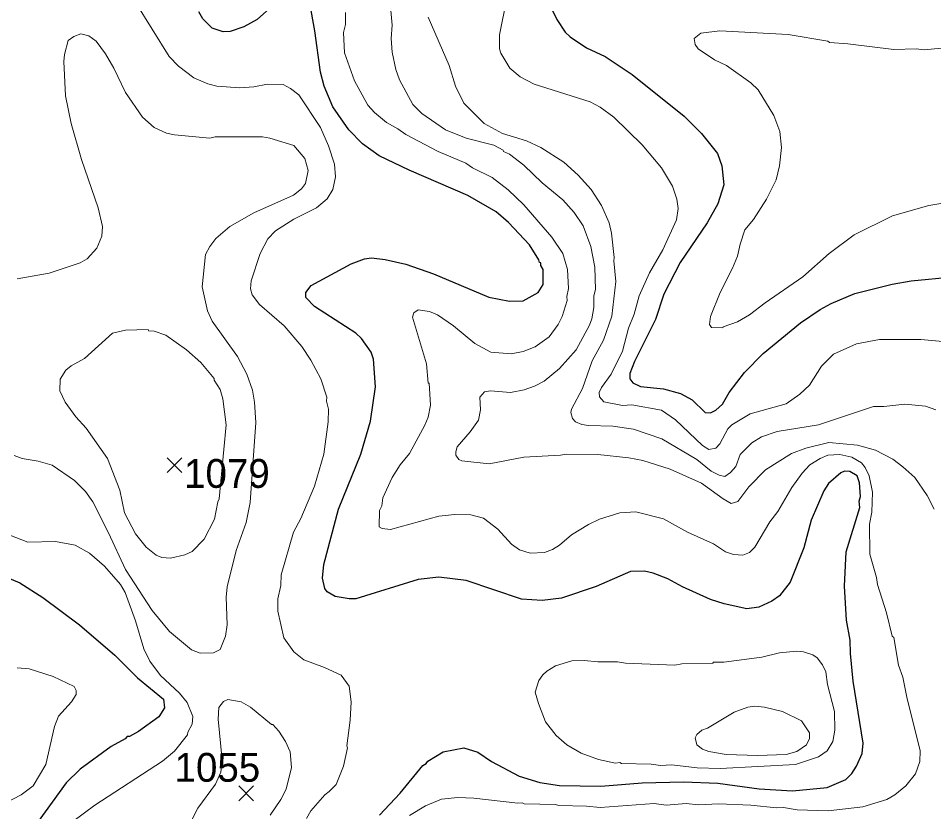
# Model space of a CAD drawing. Extents: x 265.7 to 292.1, y 7676.2 to 7704.2.
# Drawn here: x 286.697 to 289.24, y 7688.966 to 7691.168 of the extents above; entities that cross this region are included whole.
import ezdxf
from ezdxf.enums import TextEntityAlignment as Align

# ---------------------------------------------------------------- set-up
doc = ezdxf.new("R2010")
doc.units = 0
doc.header["$LTSCALE"] = 0.032
for name, color, linetype, lineweight in [('1', 7, 'Continuous', 25), ('2', 7, 'Continuous', 13), ('21', 7, 'Continuous', 25)]:
    doc.layers.add(name, color=color, linetype=linetype, lineweight=lineweight)
doc.layers.add('61', color=7, linetype='Continuous')

msp = doc.modelspace()

# ---------------------------------------------------------------- linework, layer by layer
at = {"layer": '1'}
for points in [[(288.9962, 7689.6874), (289.0345, 7689.8103), (289.0329, 7689.8278), (289.0361, 7689.8406), (289.0337, 7689.8789), (289.0273, 7689.898), (289.0066, 7689.91), (288.9922, 7689.9108), (288.9818, 7689.9068), (288.9475, 7689.8765), (288.9348, 7689.8565), (288.8996, 7689.7751), (288.8789, 7689.6985), (288.8406, 7689.6028), (288.8111, 7689.5653), (288.7903, 7689.5501), (288.7536, 7689.5334), (288.7209, 7689.5294), (288.6579, 7689.5429), (288.6196, 7689.5549), (288.5414, 7689.59), (288.5015, 7689.6124), (288.4608, 7689.6283), (288.436, 7689.6339), (288.3977, 7689.6323), (288.302, 7689.5908), (288.2062, 7689.5589), (288.152, 7689.5517), (288.0945, 7689.5557), (287.9413, 7689.6076), (287.8647, 7689.6171), (287.8073, 7689.6108), (287.6349, 7689.5565), (287.6157, 7689.5565), (287.5774, 7689.5629), (287.5551, 7689.5765), (287.5487, 7689.5852), (287.5423, 7689.614), (287.5455, 7689.6523), (287.5862, 7689.8055), (287.6484, 7689.9587), (287.6748, 7690.0496), (287.6891, 7690.1454), (287.6836, 7690.222), (287.6772, 7690.2412), (287.65, 7690.2795), (287.6341, 7690.2946), (287.5192, 7690.368), (287.496, 7690.3928), (287.496, 7690.4071), (287.5104, 7690.4263), (287.6213, 7690.4869), (287.6588, 7690.5005), (287.678, 7690.5029), (287.7163, 7690.4989), (287.7737, 7690.4853), (287.8503, 7690.459), (288.0035, 7690.3944), (288.061, 7690.3832), (288.0993, 7690.384), (288.1408, 7690.4071), (288.1544, 7690.4295), (288.1551, 7690.471), (288.1488, 7690.4821), (288.1488, 7690.4893), (288.1448, 7690.4901), (288.1432, 7690.4981), (288.1168, 7690.5396), (288.0586, 7690.6018), (288.0243, 7690.6314), (287.9453, 7690.676), (287.7825, 7690.7463), (287.6995, 7690.7862), (287.6532, 7690.8197), (287.6149, 7690.8588), (287.571, 7690.9226), (287.5463, 7690.9801), (287.5359, 7691.0184), (287.5208, 7691.1333), (287.5064, 7691.2099)], [(288.1671, 7691.2179), (288.1927, 7691.1652), (288.2158, 7691.1301), (288.2302, 7691.1165), (288.2749, 7691.0862), (288.3275, 7691.0622), (288.4025, 7691.012), (288.5462, 7690.8963), (288.5948, 7690.8484), (288.6387, 7690.7933), (288.6507, 7690.7582), (288.6571, 7690.7056), (288.6403, 7690.6529), (288.61, 7690.6002), (288.535, 7690.4901), (288.4903, 7690.4023), (288.4664, 7690.3321), (288.4089, 7690.2156), (288.3953, 7690.1821), (288.3953, 7690.1677), (288.4041, 7690.1566), (288.4249, 7690.1462), (288.4887, 7690.1398), (288.5366, 7690.127), (288.5685, 7690.1087), (288.6044, 7690.0736), (288.6196, 7690.0728), (288.6347, 7690.0808), (288.6531, 7690.0975), (288.6714, 7690.1294), (288.7137, 7690.1853), (288.7656, 7690.238), (288.8693, 7690.3225), (288.9244, 7690.36), (288.9547, 7690.3768), (289.0209, 7690.4047), (289.1239, 7690.4303), (289.1766, 7690.4398), (289.2931, 7690.4502)], [(287.4043, 7691.2035), (287.3604, 7691.1652), (287.3237, 7691.1444), (287.2854, 7691.1317), (287.2662, 7691.1309), (287.2351, 7691.1405), (287.2096, 7691.1668), (287.1984, 7691.1859)], [(289.0441, 7689.1559), (289.0161, 7689.3283), (289.0082, 7689.4049), (289.0074, 7689.4416), (288.9978, 7689.4975), (288.9922, 7689.5916), (288.9962, 7689.6874)], [(286.6055, 7689.6411), (286.7013, 7689.6012), (286.7651, 7689.5605), (286.8672, 7689.4847), (286.9646, 7689.4001), (287.0276, 7689.3371), (287.1002, 7689.278), (287.1034, 7689.2541), (287.0875, 7689.2293), (287.0308, 7689.1886), (287.0061, 7689.1751), (286.9997, 7689.1751), (286.9933, 7689.1679), (286.955, 7689.1471), (286.8688, 7689.0841), (286.8297, 7689.0458), (286.7523, 7688.9389), (286.718, 7688.9094), (286.6199, 7688.8439)], [(287.7003, 7688.9564), (287.7578, 7689.0171), (287.8208, 7689.0945), (287.8296, 7689.0993), (287.8344, 7689.1064), (287.8775, 7689.132), (287.9349, 7689.1431), (287.9732, 7689.1312), (288.0115, 7689.1056), (288.0881, 7689.0642), (288.1456, 7689.0466), (288.1998, 7689.0386), (288.3148, 7689.037), (288.4297, 7689.0458), (288.5446, 7689.049), (288.6403, 7689.045), (288.7552, 7689.0298), (288.8478, 7689.0235), (288.9435, 7689.033), (288.9954, 7689.0554), (289.0122, 7689.0721), (289.0249, 7689.0921), (289.0409, 7689.1272), (289.0441, 7689.1559)]]:
    msp.add_lwpolyline(points, dxfattribs=at)
at = {"layer": '2'}
for points in [[(289.2412, 7689.8055), (289.2212, 7689.8438), (289.1869, 7689.8932), (289.1542, 7689.9236), (289.1263, 7689.9443), (289.0784, 7689.9698), (289.0281, 7689.9834), (288.9483, 7689.9906), (288.8845, 7689.9746), (288.8446, 7689.9603), (288.7728, 7689.9148), (288.7257, 7689.8677), (288.6954, 7689.827), (288.677, 7689.8214), (288.6547, 7689.8342), (288.5948, 7689.8781), (288.5079, 7689.9164), (288.4313, 7689.9403), (288.393, 7689.9483), (288.3068, 7689.9571), (288.219, 7689.9587), (288.203, 7689.9555), (288.1009, 7689.9499), (288.0051, 7689.9315), (287.9285, 7689.9395), (287.9206, 7689.9435), (287.9126, 7689.9555), (287.9118, 7689.9651), (287.9158, 7689.9786), (287.9517, 7690.0201), (287.9748, 7690.0528), (287.9804, 7690.0816), (287.9788, 7690.1167), (287.9916, 7690.1318), (288.0083, 7690.1342), (288.0642, 7690.1294), (288.1025, 7690.1366), (288.1312, 7690.147), (288.1576, 7690.1614), (288.1998, 7690.1965), (288.2461, 7690.2483), (288.2836, 7690.3162), (288.29, 7690.3337), (288.2956, 7690.3656), (288.2956, 7690.3976), (288.3004, 7690.4151), (288.298, 7690.4774), (288.2876, 7690.5348), (288.2661, 7690.5923), (288.2413, 7690.629), (288.2094, 7690.6641), (288.152, 7690.7112), (288.1009, 7690.7606), (288.061, 7690.7909), (288.0442, 7690.7981), (288.0434, 7690.8021), (288.0179, 7690.8157), (287.9413, 7690.8356), (287.8839, 7690.8588), (287.8176, 7690.9043), (287.7929, 7690.929), (287.7562, 7690.9976), (287.7458, 7691.0264), (287.7354, 7691.0742), (287.733, 7691.1125), (287.7354, 7691.1492), (287.7227, 7691.2913)], [(288.0913, 7691.0056), (288.0618, 7691.0295), (288.0371, 7691.071), (288.0339, 7691.0838), (288.0331, 7691.1221), (288.0538, 7691.2242), (288.0546, 7691.2498)], [(287.0212, 7691.2139), (287.1162, 7691.0623), (287.1417, 7691.0351), (287.1848, 7691.0032), (287.2231, 7690.9864), (287.2487, 7690.9801), (287.3125, 7690.9753), (287.3508, 7690.9777), (287.3891, 7690.9857), (287.433, 7690.9841), (287.453, 7690.9737), (287.4761, 7690.9553), (287.5359, 7690.8652), (287.5583, 7690.8141), (287.575, 7690.763), (287.5782, 7690.7279), (287.571, 7690.6928), (287.5551, 7690.6673), (287.5248, 7690.6417), (287.4625, 7690.6106), (287.4115, 7690.5779), (287.3899, 7690.5563), (287.3684, 7690.5157), (287.3436, 7690.4391), (287.342, 7690.4175), (287.3468, 7690.4008), (287.3668, 7690.3736), (287.4354, 7690.3146), (287.4841, 7690.2571), (287.5096, 7690.2188), (287.5375, 7690.1677), (287.5535, 7690.1167), (287.5527, 7690.1055), (287.5583, 7690.0832), (287.5575, 7690.0481), (287.5455, 7689.9587), (287.52, 7689.8693), (287.4817, 7689.7799), (287.4609, 7689.7416), (287.4274, 7689.6235), (287.4258, 7689.594), (287.4178, 7689.5565), (287.4178, 7689.523), (287.4346, 7689.4488), (287.4625, 7689.4097), (287.4896, 7689.3873), (287.5471, 7689.3666), (287.5934, 7689.345), (287.6157, 7689.3147), (287.6213, 7689.2708), (287.6189, 7689.2198), (287.6093, 7689.1487), (287.6109, 7689.1432), (287.5998, 7689.0921), (287.5798, 7689.0418), (287.5607, 7689.0219), (287.5479, 7689.0131), (287.5096, 7688.9684), (287.4976, 7688.9469)], [(287.6062, 7691.1843), (287.6054, 7691.1508), (287.6006, 7691.1285)], [(288.6212, 7689.9116), (288.5813, 7689.9435), (288.4847, 7690.001), (288.4057, 7690.0281), (288.3483, 7690.0361), (288.2812, 7690.0377), (288.2621, 7690.0409), (288.2445, 7690.048), (288.2365, 7690.0576), (288.2318, 7690.0736), (288.2334, 7690.0832), (288.2637, 7690.1406), (288.2908, 7690.2172), (288.3227, 7690.2747), (288.3451, 7690.3417), (288.357, 7690.4375), (288.3507, 7690.4949), (288.3523, 7690.5045), (288.3443, 7690.5715), (288.3379, 7690.6002), (288.3171, 7690.6481), (288.2884, 7690.6928), (288.2525, 7690.7327), (288.2126, 7690.7686), (288.1488, 7690.8093), (288.1081, 7690.8277), (288.0419, 7690.8484), (287.9908, 7690.8763), (287.9349, 7690.9322), (287.911, 7690.9801), (287.8934, 7691.0375), (287.8352, 7691.1716)], [(286.6933, 7690.4454), (286.7827, 7690.4606), (286.8688, 7690.4893), (286.888, 7690.5005), (286.9151, 7690.53), (286.9287, 7690.5635), (286.9311, 7690.5899), (286.9191, 7690.6417), (286.872, 7690.7758), (286.8441, 7690.8763), (286.8281, 7690.9529), (286.8234, 7691.0487), (286.825, 7691.0678), (286.8353, 7691.1061), (286.8513, 7691.1181), (286.8704, 7691.1253), (286.8928, 7691.1197), (286.9135, 7691.1045), (286.9391, 7691.0694), (286.9622, 7691.0295), (286.9949, 7690.9625), (287.042, 7690.8939), (287.0747, 7690.8652), (287.1082, 7690.8492), (287.1306, 7690.8444), (287.2287, 7690.8356), (287.2439, 7690.8396), (287.3748, 7690.8388), (287.3955, 7690.8356), (287.4625, 7690.8149), (287.4928, 7690.779), (287.5016, 7690.7455), (287.4944, 7690.7096), (287.4833, 7690.6952), (287.4617, 7690.6768), (287.3508, 7690.6282), (287.2846, 7690.5907), (287.2455, 7690.5571), (287.2287, 7690.5348), (287.2168, 7690.5125), (287.2072, 7690.4231), (287.2223, 7690.3561), (287.2351, 7690.3273), (287.3061, 7690.2292), (287.3317, 7690.1805), (287.3476, 7690.1358), (287.3532, 7690.1023), (287.3564, 7690.0465), (287.3412, 7689.8246), (287.3301, 7689.7688), (287.3021, 7689.6906), (287.2774, 7689.59), (287.2742, 7689.5613), (287.2766, 7689.4847), (287.2726, 7689.4528), (287.2575, 7689.4161), (287.2391, 7689.4073), (287.2016, 7689.4057), (287.1784, 7689.4153), (287.117, 7689.4663), (287.0683, 7689.5246), (286.9949, 7689.6379), (286.9478, 7689.74), (286.9039, 7689.8262), (286.8832, 7689.8549), (286.8529, 7689.8853), (286.7914, 7689.9276), (286.7523, 7689.9387), (286.7077, 7689.9467), (286.6853, 7689.9547)], [(287.6006, 7691.1285), (287.603, 7691.0726), (287.6309, 7690.9944), (287.6676, 7690.9274), (287.6867, 7690.9067), (287.7195, 7690.8787), (287.7514, 7690.8612)], [(289.2803, 7691.087), (289.2133, 7691.0806), (289.1909, 7691.083), (289.1287, 7691.0814), (289.001, 7691.0974), (288.9499, 7691.1006), (288.9451, 7691.1045), (288.835, 7691.1229), (288.6451, 7691.1333), (288.5932, 7691.1269), (288.5741, 7691.1117), (288.5773, 7691.0958), (288.5853, 7691.083), (288.6307, 7691.0527), (288.6643, 7691.0367), (288.7313, 7690.9888), (288.752, 7690.9697), (288.7959, 7690.8987), (288.8119, 7690.854), (288.8167, 7690.8093), (288.8111, 7690.7582), (288.8023, 7690.7199), (288.7752, 7690.6657), (288.7393, 7690.6098)], [(289.3058, 7690.2675), (289.2037, 7690.2763), (289.0888, 7690.2763), (289.0249, 7690.2643), (288.9611, 7690.2356), (288.9284, 7690.2028), (288.8949, 7690.1502), (288.8677, 7690.1246), (288.8302, 7690.0983), (288.7297, 7690.0704), (288.6786, 7690.0401), (288.6682, 7690.0289), (288.6451, 7689.9874), (288.6347, 7689.9746), (288.6148, 7689.9714), (288.5972, 7689.9826), (288.5222, 7690.0536), (288.4831, 7690.0808), (288.4009, 7690.0951), (288.3754, 7690.0935), (288.3235, 7690.1039), (288.3116, 7690.1175), (288.3108, 7690.1294), (288.3171, 7690.1438), (288.3435, 7690.1805), (288.3754, 7690.2444), (288.3921, 7690.3082), (288.4073, 7690.3465), (288.4217, 7690.3976), (288.4504, 7690.4614), (288.4871, 7690.5252), (288.5254, 7690.609), (288.5294, 7690.6401), (288.5262, 7690.6657), (288.5142, 7690.7024), (288.4839, 7690.7535), (288.4297, 7690.8173), (288.3515, 7690.8939), (288.3132, 7690.9218), (288.2852, 7690.9362), (288.1296, 7690.9857), (288.0913, 7691.0056)], [(287.7514, 7690.8612), (287.7729, 7690.8452), (287.8631, 7690.7989), (287.9397, 7690.7662), (287.9589, 7690.7534), (288.0131, 7690.7263), (288.0578, 7690.692), (288.1009, 7690.6505), (288.1791, 7690.5603), (288.2094, 7690.5157), (288.2222, 7690.471), (288.2254, 7690.4183), (288.2206, 7690.396), (288.2214, 7690.3848), (288.2078, 7690.3401), (288.1966, 7690.3178), (288.1711, 7690.2842), (288.1328, 7690.2563), (288.0993, 7690.2435), (288.0658, 7690.2364), (288.0099, 7690.2412), (287.9652, 7690.2651), (287.9062, 7690.3146), (287.8615, 7690.3449), (287.8392, 7690.3545), (287.808, 7690.3592), (287.7953, 7690.3505), (287.7921, 7690.3385), (287.8304, 7690.2092), (287.8352, 7690.1558), (287.8384, 7690.155), (287.8416, 7690.0943), (287.8352, 7690.0608), (287.8264, 7690.0385), (287.7833, 7689.9603), (287.7578, 7689.9284), (287.7354, 7689.8932), (287.7099, 7689.8374), (287.7067, 7689.815), (287.7003, 7689.8023), (287.6995, 7689.7568), (287.7075, 7689.752), (287.7306, 7689.7496), (287.8647, 7689.7863), (287.9094, 7689.7911), (287.9541, 7689.7903), (287.9892, 7689.7807), (288.0291, 7689.7504), (288.0666, 7689.7081), (288.0889, 7689.693), (288.1184, 7689.6834), (288.1584, 7689.6858), (288.1807, 7689.6937), (288.1998, 7689.7057), (288.2334, 7689.7344), (288.2804, 7689.7632), (288.3116, 7689.7783), (288.3674, 7689.7959), (288.4121, 7689.7983), (288.4887, 7689.7791), (288.5557, 7689.7416), (288.6276, 7689.7097), (288.6611, 7689.6874), (288.6834, 7689.6794), (288.7097, 7689.6778), (288.7281, 7689.6858), (288.7425, 7689.7001), (288.7847, 7689.7704), (288.8071, 7689.7991), (288.8454, 7689.8661), (288.8741, 7689.906), (288.8957, 7689.9283), (288.9244, 7689.9467), (288.9451, 7689.9555), (288.9787, 7689.9571), (289.0122, 7689.9499), (289.0393, 7689.9347), (289.0497, 7689.9212), (289.0608, 7689.898), (289.0696, 7689.8533), (289.068, 7689.7975), (289.0616, 7689.764), (289.0624, 7689.681), (289.0808, 7689.6163), (289.0832, 7689.5964), (289.1087, 7689.5182), (289.1247, 7689.4536), (289.1287, 7689.4496), (289.1422, 7689.373), (289.1542, 7689.3395), (289.1646, 7689.2836), (289.2021, 7689.1352), (289.2013, 7689.1049), (289.1893, 7689.0713), (289.1622, 7689.0378)], [(288.6196, 7690.3401), (288.6172, 7690.3178), (288.6228, 7690.3098), (288.6539, 7690.309), (288.6547, 7690.3122), (288.6946, 7690.3257), (288.7281, 7690.3449), (288.7712, 7690.3784), (288.8765, 7690.451), (288.9491, 7690.5157), (289.0186, 7690.5667), (289.1255, 7690.6202), (289.226, 7690.6489), (289.2931, 7690.6601)], [(288.7393, 7690.6098), (288.7153, 7690.5811), (288.7018, 7690.5412), (288.6946, 7690.5077), (288.681, 7690.4742), (288.6467, 7690.4071), (288.6196, 7690.3401)], [(289.2452, 7690.0816), (289.2165, 7690.0919), (289.159, 7690.0975), (289.1015, 7690.0903), (289.0728, 7690.0911), (288.9196, 7690.0401), (288.8047, 7690.0217), (288.7616, 7690.0066), (288.7345, 7689.9898)], [(288.7345, 7689.9898), (288.7018, 7689.9571), (288.6898, 7689.9244), (288.6754, 7689.9076), (288.6595, 7689.8964), (288.6435, 7689.8996), (288.6212, 7689.9116)], [(286.8162, 7688.9149), (286.9095, 7688.9844), (287.0971, 7689.1064), (287.1306, 7689.1344), (287.1673, 7689.1791), (287.1681, 7689.1863), (287.18, 7689.2086), (287.1816, 7689.2301), (287.1657, 7689.2692), (287.1449, 7689.2948), (287.0923, 7689.3442), (287.0627, 7689.3841), (287.0452, 7689.4177), (287.022, 7689.4959), (286.9941, 7689.5741), (286.9806, 7689.5964), (286.9359, 7689.6475), (286.8944, 7689.6834), (286.8553, 7689.7057), (286.8002, 7689.7161), (286.7236, 7689.7145), (286.6733, 7689.7336)], [(286.6566, 7688.9876), (286.7053, 7689.0131), (286.738, 7689.0378), (286.7731, 7689.0969), (286.797, 7689.2022), (286.809, 7689.2309), (286.8449, 7689.2708), (286.8577, 7689.2916), (286.8577, 7689.3028), (286.8521, 7689.3131), (286.7938, 7689.341), (286.7268, 7689.3626), (286.6933, 7689.365)], [(287.3963, 7688.9564), (287.4258, 7688.9995), (287.441, 7689.0283), (287.4553, 7689.0889), (287.4522, 7689.132), (287.4394, 7689.1607), (287.421, 7689.1894), (287.4043, 7689.2078), (287.4003, 7689.2078), (287.342, 7689.2565), (287.3157, 7689.2708), (287.279, 7689.2772), (287.267, 7689.2716), (287.2535, 7689.2549), (287.2519, 7689.223), (287.2634, 7689.109), (287.2593, 7689.0755), (287.2451, 7689.042), (287.1952, 7688.9756), (287.1792, 7688.9437)], [(289.1622, 7689.0378), (289.1319, 7689.0123), (289.1095, 7688.9995), (289.0425, 7688.9796), (288.9467, 7688.9684), (288.8606, 7688.9708), (288.8223, 7688.978)], [(288.8223, 7688.978), (288.8031, 7688.9764), (288.7313, 7688.9844), (288.6419, 7688.9876), (288.5861, 7688.9852), (288.5525, 7688.9891), (288.4967, 7688.9844), (288.4632, 7688.9884), (288.3132, 7688.978), (288.2749, 7688.9812), (288.1983, 7688.9828), (288.1887, 7688.986), (288.1017, 7688.9876), (288.0961, 7688.9907), (288.0849, 7688.9892), (287.9621, 7689.0035), (287.9174, 7689.0051), (287.8727, 7689.0011), (287.828, 7688.982), (287.7833, 7688.9556)]]:
    msp.add_lwpolyline(points, dxfattribs=at)
for points in [[(287.2551, 7689.8342), (287.2511, 7689.8262), (287.2423, 7689.7783), (287.2128, 7689.7225), (287.18, 7689.6882), (287.1593, 7689.6786), (287.1194, 7689.6698), (287.0955, 7689.6714), (287.0795, 7689.6778), (287.0524, 7689.7001), (287.0228, 7689.7368), (286.9917, 7689.7959), (286.979, 7689.8581), (286.9446, 7689.9459), (286.8856, 7690.0305), (286.8569, 7690.0616), (286.8273, 7690.1023), (286.8122, 7690.1342), (286.813, 7690.1662), (286.8289, 7690.1917), (286.8441, 7690.2036), (286.8808, 7690.2236), (286.9582, 7690.2938), (286.9949, 7690.3026), (287.0572, 7690.3042), (287.0588, 7690.301), (287.0747, 7690.2994), (287.1066, 7690.2882), (287.1641, 7690.2475), (287.204, 7690.2132), (287.2407, 7690.1685), (287.2407, 7690.1638), (287.2574, 7690.1374), (287.2646, 7690.1119), (287.2742, 7690.0401)], [(288.7624, 7689.3953), (288.8111, 7689.4073), (288.859, 7689.4113), (288.8781, 7689.4097), (288.9036, 7689.4009), (288.9156, 7689.3929), (288.9308, 7689.3738), (288.9403, 7689.3538), (288.9443, 7689.3187), (288.9643, 7689.2437), (288.9651, 7689.1926), (288.9595, 7689.1607), (288.9435, 7689.1352), (288.9196, 7689.1184), (288.8558, 7689.0969), (288.6467, 7689.0857), (288.5829, 7689.0881), (288.5126, 7689.0961), (288.4807, 7689.0945), (288.4552, 7689.0977), (288.3722, 7689.0993), (288.3674, 7689.1025), (288.3562, 7689.1009), (288.3084, 7689.1104), (288.2605, 7689.1288), (288.2206, 7689.1519), (288.1911, 7689.1775), (288.1615, 7689.215), (288.1416, 7689.266), (288.1328, 7689.298), (288.1432, 7689.3299), (288.1536, 7689.3458), (288.1647, 7689.3562), (288.1887, 7689.3706), (288.2342, 7689.3849), (288.2685, 7689.3857), (288.3068, 7689.3817), (288.361, 7689.3817), (288.3834, 7689.3778), (288.5206, 7689.373), (288.5398, 7689.3762), (288.626, 7689.3778), (288.6284, 7689.381), (288.6563, 7689.381)], [(288.6116, 7689.1982), (288.5956, 7689.1918), (288.5813, 7689.1799), (288.5773, 7689.1711), (288.5821, 7689.1511), (288.5972, 7689.1392), (288.6148, 7689.1328), (288.6627, 7689.1248), (288.7504, 7689.1216), (288.8302, 7689.1248), (288.859, 7689.1328), (288.8861, 7689.1519), (288.8949, 7689.1687), (288.8949, 7689.1847), (288.8725, 7689.2182), (288.8199, 7689.2445), (288.7696, 7689.2565), (288.7425, 7689.2589), (288.7233, 7689.2565), (288.685, 7689.2421)]]:
    msp.add_lwpolyline(points, close=True, dxfattribs=at)
at = {"layer": '21'}
for p, q in [((287.1103, 7689.9482), (287.1515, 7689.907)), ((287.1515, 7689.9482), (287.1103, 7689.907)), ((287.3093, 7689.0375), (287.3505, 7688.9963)), ((287.3505, 7689.0375), (287.3093, 7688.9963))]:
    msp.add_line(p, q, dxfattribs=at)

# ---------------------------------------------------------------- texts
at = {"layer": '61'}
for s, p in [('1079', (287.2764, 7689.8648)), ('1055', (287.2499, 7689.0491))]:
    msp.add_text(s, height=0.08, dxfattribs=at).set_placement(p, align=Align.CENTER)

doc.saveas('drawing.dxf')
